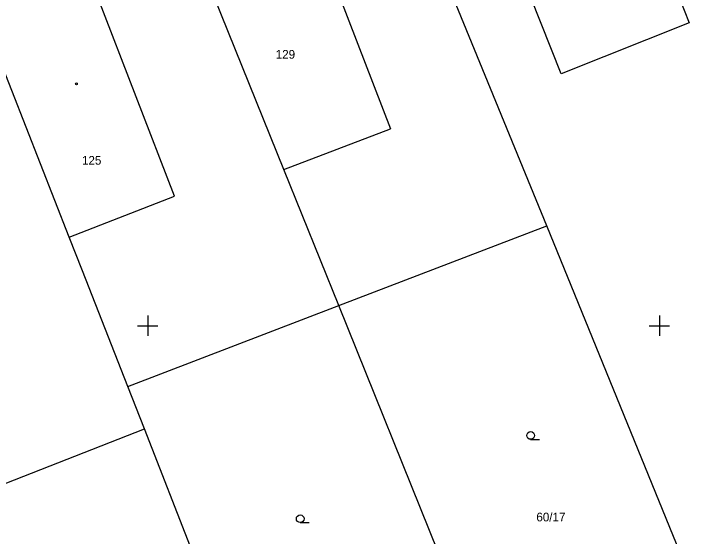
# Model space of a CAD drawing. Extents: x -703403 to -701924, y -1022520 to -1021856.
# Drawn here: x -703056.54 to -703022.67, y -1022060.28 to -1022034.76 of the extents above; entities that cross this region are included whole.
import ezdxf

# ---------------------------------------------------------------- set-up
doc = ezdxf.new("R2010")
doc.units = 0
for name, color, linetype in [('Z_hektometricka_sit', 7, 'Continuous'), ('Z_katastr_cisla_pozemkova', 7, 'Continuous'), ('Z_katastr_cisla_stavebni', 7, 'Continuous'), ('Z_katastr_hranice', 7, 'Continuous'), ('Z_katastr_vnitrni_kresba', 7, 'Continuous'), ('Z_katastr_znacky_budov', 7, 'Continuous'), ('Z_katastr_znacky_kultur', 7, 'Continuous')]:
    doc.layers.add(name, color=color, linetype=linetype)

msp = doc.modelspace()

# ---------------------------------------------------------------- linework, layer by layer
at = {"layer": 'Z_hektometricka_sit'}
for p, q in [((-703050, -1022049.5), (-703050, -1022050.5)), ((-703025, -1022049.5), (-703025, -1022050.5)), ((-703050.5, -1022050), (-703049.5, -1022050)), ((-703025.5, -1022050), (-703024.5, -1022050))]:
    msp.add_line(p, q, dxfattribs=at)
at = {"layer": 'Z_katastr_hranice'}
for p, q in [((-703030.5, -1022045.11), (-703038.11, -1022026.56)), ((-703029.79, -1022037.69), (-703034.04, -1022027.04)), ((-703043.34, -1022042.37), (-703048.2, -1022030.34)), ((-703024.91, -1022031.73), (-703023.54, -1022035.2)), ((-703053.83, -1022045.67), (-703058.34, -1022034.17)), ((-703023.54, -1022035.2), (-703029.79, -1022037.69)), ((-703040.66, -1022049.01), (-703043.34, -1022042.37)), ((-703040.66, -1022049.01), (-703030.5, -1022045.11)), ((-703021.79, -1022066.44), (-703030.5, -1022045.11)), ((-703053.18, -1022047.32), (-703053.83, -1022045.67)), ((-703050.97, -1022052.97), (-703053.18, -1022047.32)), ((-703050.97, -1022052.97), (-703040.66, -1022049.01)), ((-703032.43, -1022069.42), (-703040.66, -1022049.01)), ((-703050.16, -1022055.04), (-703050.97, -1022052.97)), ((-703060.65, -1022059.16), (-703050.16, -1022055.04)), ((-703043.32, -1022072.47), (-703050.16, -1022055.04))]:
    msp.add_line(p, q, dxfattribs=at)
at = {"layer": 'Z_katastr_vnitrni_kresba'}
for p, q in [((-703042.8, -1022028.22), (-703038.14, -1022040.38)), ((-703048.69, -1022043.66), (-703053.13, -1022032.16)), ((-703043.34, -1022042.37), (-703038.14, -1022040.38)), ((-703053.83, -1022045.67), (-703048.69, -1022043.66))]:
    msp.add_line(p, q, dxfattribs=at)
at = {"layer": 'Z_katastr_znacky_budov'}
msp.add_circle((-703053.482, -1022038.18), 0.0437, dxfattribs=at)
at = {"layer": 'Z_katastr_znacky_kultur'}
for p, q in [((-703031.288, -1022055.55), (-703030.851, -1022055.55)), ((-703042.548, -1022059.62), (-703042.111, -1022059.62))]:
    msp.add_line(p, q, dxfattribs=at)
for centre in [(-703031.288, -1022055.362), (-703042.548, -1022059.432)]:
    msp.add_circle(centre, 0.187, dxfattribs=at)

# ---------------------------------------------------------------- texts
at = {"layer": 'Z_katastr_cisla_pozemkova'}
msp.add_text('60/17', height=0.425, dxfattribs=at).set_placement((-703031.009, -1022059.559))
at = {"layer": 'Z_katastr_cisla_stavebni'}
for s, p in [('129', (-703043.744, -1022036.95)), ('125', (-703053.209, -1022042.13))]:
    msp.add_text(s, height=0.425, dxfattribs=at).set_placement(p)

doc.saveas('drawing.dxf')
